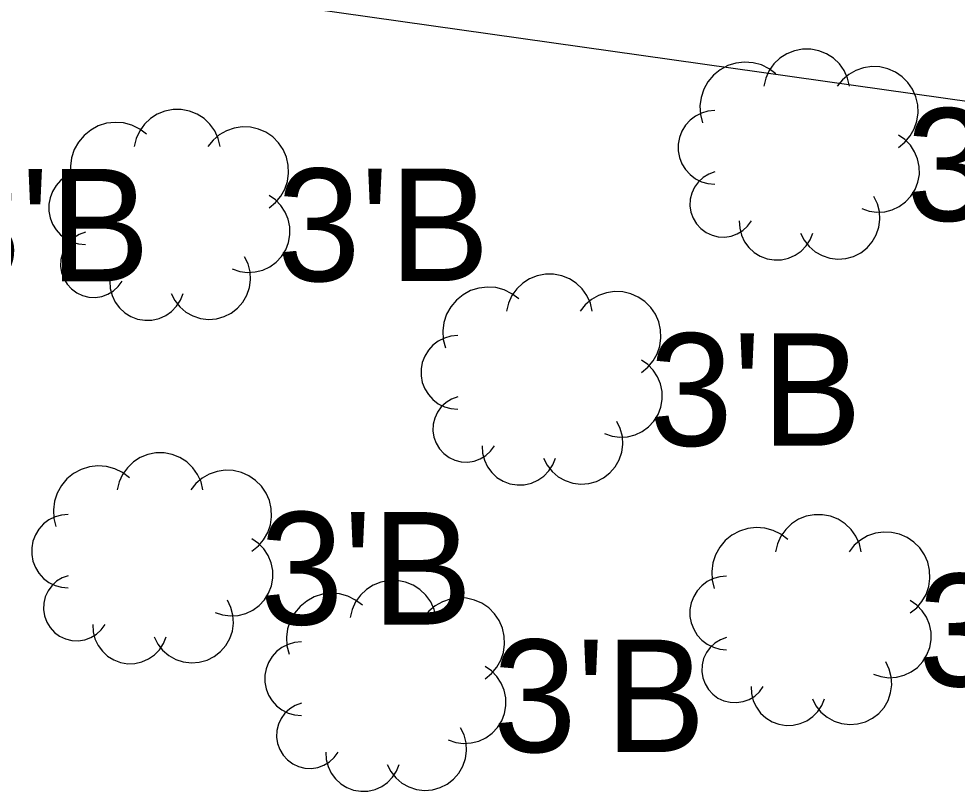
# Model space of a CAD drawing. Extents: x 1363693 to 1365209, y 422201 to 424153.
# Drawn here: x 1363917.01 to 1363930.35, y 423090.28 to 423101.26 of the extents above; entities that cross this region are included whole.
import ezdxf

# ---------------------------------------------------------------- set-up
doc = ezdxf.new("R2010")
doc.units = 0
for name, color, linetype in [('UT_X_Electric', 7, 'Continuous'), ('VG_X_Cells', 7, 'Continuous'), ('VG_X_Text', 7, 'Continuous')]:
    doc.layers.add(name, color=color, linetype=linetype)

msp = doc.modelspace()

# ---------------------------------------------------------------- linework, layer by layer
at = {"layer": 'UT_X_Electric'}
msp.add_lwpolyline([(1363867.968, 423108.916), (1363973.038, 423094.077), (1364006.657, 423093.464)], dxfattribs=at)
at = {"layer": 'VG_X_Cells'}
for points in [[(1363928.821, 423100.299), (1363928.794, 423100.413), (1363928.745, 423100.52), (1363928.677, 423100.615), (1363928.593, 423100.696), (1363928.494, 423100.759), (1363928.385, 423100.803), (1363928.27, 423100.825), (1363928.153, 423100.825), (1363928.038, 423100.803), (1363927.929, 423100.759), (1363927.831, 423100.696), (1363927.746, 423100.615), (1363927.678, 423100.52), (1363927.63, 423100.413), (1363927.602, 423100.299)], [(1363927.776, 423100.473), (1363927.678, 423100.547), (1363927.568, 423100.601), (1363927.45, 423100.633), (1363927.328, 423100.642), (1363927.206, 423100.628), (1363927.09, 423100.591), (1363926.982, 423100.533), (1363926.887, 423100.456), (1363926.808, 423100.362), (1363926.748, 423100.255), (1363926.71, 423100.139), (1363926.694, 423100.018), (1363926.701, 423099.895), (1363926.731, 423099.777)], [(1363929.518, 423099.429), (1363929.609, 423099.502), (1363929.684, 423099.591), (1363929.742, 423099.692), (1363929.78, 423099.803), (1363929.797, 423099.918), (1363929.792, 423100.035), (1363929.766, 423100.149), (1363929.719, 423100.255), (1363929.653, 423100.352), (1363929.57, 423100.434), (1363929.474, 423100.5), (1363929.367, 423100.547), (1363929.253, 423100.573), (1363929.137, 423100.578), (1363929.021, 423100.561), (1363928.911, 423100.523), (1363928.81, 423100.465), (1363928.721, 423100.39), (1363928.647, 423100.299)], [(1363919.869, 423099.442), (1363919.842, 423099.556), (1363919.793, 423099.663), (1363919.725, 423099.758), (1363919.641, 423099.839), (1363919.542, 423099.902), (1363919.433, 423099.946), (1363919.318, 423099.968), (1363919.201, 423099.968), (1363919.086, 423099.946), (1363918.977, 423099.902), (1363918.879, 423099.839), (1363918.794, 423099.758), (1363918.726, 423099.663), (1363918.678, 423099.556), (1363918.65, 423099.442)], [(1363926.906, 423099.951), (1363926.809, 423099.942), (1363926.717, 423099.916), (1363926.63, 423099.873), (1363926.554, 423099.815), (1363926.489, 423099.743), (1363926.438, 423099.661), (1363926.403, 423099.571), (1363926.385, 423099.477), (1363926.385, 423099.38), (1363926.403, 423099.286), (1363926.438, 423099.196), (1363926.489, 423099.114), (1363926.554, 423099.042), (1363926.63, 423098.984), (1363926.717, 423098.941), (1363926.809, 423098.915), (1363926.906, 423098.906)], [(1363918.824, 423099.616), (1363918.726, 423099.69), (1363918.616, 423099.744), (1363918.498, 423099.776), (1363918.376, 423099.785), (1363918.254, 423099.771), (1363918.138, 423099.734), (1363918.03, 423099.676), (1363917.935, 423099.599), (1363917.856, 423099.505), (1363917.796, 423099.398), (1363917.758, 423099.282), (1363917.742, 423099.161), (1363917.749, 423099.038), (1363917.779, 423098.92)], [(1363920.566, 423098.572), (1363920.657, 423098.645), (1363920.732, 423098.734), (1363920.79, 423098.835), (1363920.828, 423098.946), (1363920.845, 423099.061), (1363920.84, 423099.178), (1363920.814, 423099.292), (1363920.767, 423099.398), (1363920.701, 423099.495), (1363920.618, 423099.577), (1363920.522, 423099.643), (1363920.415, 423099.69), (1363920.301, 423099.716), (1363920.185, 423099.721), (1363920.069, 423099.704), (1363919.959, 423099.666), (1363919.858, 423099.608), (1363919.769, 423099.533), (1363919.695, 423099.442)], [(1363928.995, 423098.558), (1363929.101, 423098.523), (1363929.211, 423098.508), (1363929.322, 423098.515), (1363929.43, 423098.542), (1363929.53, 423098.59), (1363929.62, 423098.655), (1363929.696, 423098.737), (1363929.755, 423098.831), (1363929.795, 423098.935), (1363929.815, 423099.044), (1363929.813, 423099.155), (1363929.791, 423099.264), (1363929.748, 423099.367), (1363929.687, 423099.46), (1363929.609, 423099.539), (1363929.518, 423099.603)], [(1363917.954, 423099.094), (1363917.857, 423099.085), (1363917.765, 423099.059), (1363917.678, 423099.016), (1363917.602, 423098.958), (1363917.537, 423098.886), (1363917.486, 423098.804), (1363917.451, 423098.714), (1363917.433, 423098.62), (1363917.433, 423098.523), (1363917.451, 423098.429), (1363917.486, 423098.339), (1363917.537, 423098.257), (1363917.602, 423098.185), (1363917.678, 423098.127), (1363917.765, 423098.084), (1363917.857, 423098.058), (1363917.954, 423098.049)], [(1363926.906, 423099.08), (1363926.819, 423099.048), (1363926.74, 423099.001), (1363926.672, 423098.938), (1363926.618, 423098.864), (1363926.579, 423098.78), (1363926.557, 423098.691), (1363926.553, 423098.598), (1363926.567, 423098.507), (1363926.599, 423098.421), (1363926.647, 423098.342), (1363926.709, 423098.274), (1363926.783, 423098.219), (1363926.867, 423098.18), (1363926.956, 423098.158), (1363927.048, 423098.154), (1363927.14, 423098.168), (1363927.226, 423098.199), (1363927.305, 423098.247), (1363927.373, 423098.309), (1363927.428, 423098.384)], [(1363920.043, 423097.701), (1363920.149, 423097.666), (1363920.259, 423097.651), (1363920.37, 423097.658), (1363920.478, 423097.685), (1363920.578, 423097.733), (1363920.668, 423097.798), (1363920.744, 423097.88), (1363920.803, 423097.974), (1363920.843, 423098.078), (1363920.863, 423098.187), (1363920.861, 423098.298), (1363920.839, 423098.407), (1363920.796, 423098.51), (1363920.735, 423098.603), (1363920.657, 423098.682), (1363920.566, 423098.746)], [(1363928.125, 423098.209), (1363928.177, 423098.108), (1363928.248, 423098.019), (1363928.335, 423097.945), (1363928.434, 423097.89), (1363928.542, 423097.855), (1363928.656, 423097.841), (1363928.769, 423097.85), (1363928.879, 423097.88), (1363928.981, 423097.931), (1363929.071, 423098), (1363929.146, 423098.086), (1363929.203, 423098.185), (1363929.239, 423098.293), (1363929.255, 423098.405), (1363929.248, 423098.519), (1363929.219, 423098.629), (1363929.17, 423098.732)], [(1363927.254, 423098.384), (1363927.26, 423098.281), (1363927.285, 423098.181), (1363927.329, 423098.088), (1363927.39, 423098.006), (1363927.465, 423097.936), (1363927.553, 423097.882), (1363927.649, 423097.846), (1363927.751, 423097.829), (1363927.853, 423097.832), (1363927.954, 423097.855), (1363928.048, 423097.896), (1363928.132, 423097.954), (1363928.204, 423098.028), (1363928.26, 423098.114), (1363928.299, 423098.209)], [(1363917.954, 423098.223), (1363917.867, 423098.191), (1363917.788, 423098.144), (1363917.72, 423098.081), (1363917.666, 423098.007), (1363917.627, 423097.923), (1363917.605, 423097.834), (1363917.601, 423097.741), (1363917.615, 423097.65), (1363917.647, 423097.564), (1363917.695, 423097.485), (1363917.757, 423097.417), (1363917.831, 423097.362), (1363917.915, 423097.323), (1363918.004, 423097.301), (1363918.096, 423097.297), (1363918.188, 423097.311), (1363918.274, 423097.342), (1363918.353, 423097.39), (1363918.421, 423097.452), (1363918.476, 423097.527)], [(1363919.173, 423097.352), (1363919.225, 423097.251), (1363919.296, 423097.162), (1363919.383, 423097.088), (1363919.482, 423097.033), (1363919.59, 423096.998), (1363919.704, 423096.984), (1363919.817, 423096.993), (1363919.927, 423097.023), (1363920.029, 423097.074), (1363920.119, 423097.143), (1363920.194, 423097.229), (1363920.251, 423097.328), (1363920.287, 423097.436), (1363920.303, 423097.548), (1363920.296, 423097.662), (1363920.267, 423097.772), (1363920.218, 423097.875)], [(1363918.302, 423097.527), (1363918.308, 423097.424), (1363918.333, 423097.324), (1363918.377, 423097.231), (1363918.438, 423097.149), (1363918.513, 423097.079), (1363918.601, 423097.025), (1363918.697, 423096.989), (1363918.799, 423096.972), (1363918.901, 423096.975), (1363919.002, 423096.998), (1363919.096, 423097.039), (1363919.18, 423097.097), (1363919.252, 423097.171), (1363919.308, 423097.257), (1363919.347, 423097.352)], [(1363925.164, 423097.101), (1363925.137, 423097.215), (1363925.088, 423097.322), (1363925.02, 423097.417), (1363924.936, 423097.498), (1363924.837, 423097.561), (1363924.728, 423097.605), (1363924.613, 423097.627), (1363924.496, 423097.627), (1363924.381, 423097.605), (1363924.272, 423097.561), (1363924.174, 423097.498), (1363924.089, 423097.417), (1363924.021, 423097.322), (1363923.973, 423097.215), (1363923.945, 423097.101)], [(1363924.119, 423097.275), (1363924.021, 423097.349), (1363923.911, 423097.403), (1363923.793, 423097.435), (1363923.671, 423097.444), (1363923.549, 423097.43), (1363923.433, 423097.393), (1363923.325, 423097.335), (1363923.23, 423097.258), (1363923.151, 423097.164), (1363923.091, 423097.057), (1363923.053, 423096.941), (1363923.037, 423096.82), (1363923.044, 423096.697), (1363923.074, 423096.579)], [(1363925.861, 423096.231), (1363925.952, 423096.304), (1363926.027, 423096.393), (1363926.085, 423096.494), (1363926.123, 423096.605), (1363926.14, 423096.72), (1363926.135, 423096.837), (1363926.109, 423096.951), (1363926.062, 423097.057), (1363925.996, 423097.154), (1363925.913, 423097.236), (1363925.817, 423097.302), (1363925.71, 423097.349), (1363925.596, 423097.375), (1363925.48, 423097.38), (1363925.364, 423097.363), (1363925.254, 423097.325), (1363925.153, 423097.267), (1363925.064, 423097.192), (1363924.99, 423097.101)], [(1363923.249, 423096.753), (1363923.152, 423096.744), (1363923.06, 423096.718), (1363922.973, 423096.675), (1363922.897, 423096.617), (1363922.832, 423096.545), (1363922.781, 423096.463), (1363922.746, 423096.373), (1363922.728, 423096.279), (1363922.728, 423096.182), (1363922.746, 423096.088), (1363922.781, 423095.998), (1363922.832, 423095.916), (1363922.897, 423095.844), (1363922.973, 423095.786), (1363923.06, 423095.743), (1363923.152, 423095.717), (1363923.249, 423095.708)], [(1363925.338, 423095.36), (1363925.444, 423095.325), (1363925.554, 423095.31), (1363925.665, 423095.317), (1363925.773, 423095.344), (1363925.873, 423095.392), (1363925.963, 423095.457), (1363926.039, 423095.539), (1363926.098, 423095.633), (1363926.138, 423095.737), (1363926.158, 423095.846), (1363926.156, 423095.957), (1363926.134, 423096.066), (1363926.091, 423096.169), (1363926.03, 423096.262), (1363925.952, 423096.341), (1363925.861, 423096.405)], [(1363923.249, 423095.882), (1363923.162, 423095.85), (1363923.083, 423095.803), (1363923.015, 423095.74), (1363922.961, 423095.666), (1363922.922, 423095.582), (1363922.9, 423095.493), (1363922.896, 423095.4), (1363922.91, 423095.309), (1363922.942, 423095.223), (1363922.99, 423095.144), (1363923.052, 423095.076), (1363923.126, 423095.021), (1363923.21, 423094.982), (1363923.299, 423094.96), (1363923.391, 423094.956), (1363923.483, 423094.97), (1363923.569, 423095.001), (1363923.648, 423095.049), (1363923.716, 423095.111), (1363923.771, 423095.186)], [(1363924.468, 423095.011), (1363924.52, 423094.91), (1363924.591, 423094.821), (1363924.678, 423094.747), (1363924.777, 423094.692), (1363924.885, 423094.657), (1363924.999, 423094.643), (1363925.112, 423094.652), (1363925.222, 423094.682), (1363925.324, 423094.733), (1363925.414, 423094.802), (1363925.489, 423094.888), (1363925.546, 423094.987), (1363925.582, 423095.095), (1363925.598, 423095.207), (1363925.591, 423095.321), (1363925.562, 423095.431), (1363925.513, 423095.534)], [(1363923.597, 423095.186), (1363923.603, 423095.083), (1363923.628, 423094.983), (1363923.672, 423094.89), (1363923.733, 423094.808), (1363923.808, 423094.738), (1363923.896, 423094.684), (1363923.992, 423094.648), (1363924.094, 423094.631), (1363924.196, 423094.634), (1363924.297, 423094.657), (1363924.391, 423094.698), (1363924.475, 423094.756), (1363924.547, 423094.83), (1363924.603, 423094.916), (1363924.642, 423095.011)], [(1363919.626, 423094.56), (1363919.599, 423094.674), (1363919.55, 423094.781), (1363919.482, 423094.876), (1363919.398, 423094.957), (1363919.299, 423095.02), (1363919.19, 423095.064), (1363919.075, 423095.086), (1363918.958, 423095.086), (1363918.843, 423095.064), (1363918.734, 423095.02), (1363918.636, 423094.957), (1363918.551, 423094.876), (1363918.483, 423094.781), (1363918.435, 423094.674), (1363918.407, 423094.56)], [(1363918.581, 423094.734), (1363918.483, 423094.808), (1363918.373, 423094.862), (1363918.255, 423094.894), (1363918.133, 423094.903), (1363918.011, 423094.889), (1363917.895, 423094.852), (1363917.787, 423094.794), (1363917.692, 423094.717), (1363917.613, 423094.623), (1363917.553, 423094.516), (1363917.515, 423094.4), (1363917.499, 423094.279), (1363917.506, 423094.156), (1363917.536, 423094.038)], [(1363920.323, 423093.69), (1363920.414, 423093.763), (1363920.489, 423093.852), (1363920.547, 423093.953), (1363920.585, 423094.064), (1363920.602, 423094.179), (1363920.597, 423094.296), (1363920.571, 423094.41), (1363920.524, 423094.516), (1363920.458, 423094.613), (1363920.375, 423094.695), (1363920.279, 423094.761), (1363920.172, 423094.808), (1363920.058, 423094.834), (1363919.942, 423094.839), (1363919.826, 423094.822), (1363919.716, 423094.784), (1363919.615, 423094.726), (1363919.526, 423094.651), (1363919.452, 423094.56)], [(1363917.711, 423094.212), (1363917.614, 423094.203), (1363917.522, 423094.177), (1363917.435, 423094.134), (1363917.359, 423094.076), (1363917.294, 423094.004), (1363917.243, 423093.922), (1363917.208, 423093.832), (1363917.19, 423093.738), (1363917.19, 423093.641), (1363917.208, 423093.547), (1363917.243, 423093.457), (1363917.294, 423093.375), (1363917.359, 423093.303), (1363917.435, 423093.245), (1363917.522, 423093.202), (1363917.614, 423093.176), (1363917.711, 423093.167)], [(1363928.989, 423093.682), (1363928.962, 423093.796), (1363928.913, 423093.903), (1363928.845, 423093.998), (1363928.761, 423094.079), (1363928.662, 423094.142), (1363928.553, 423094.186), (1363928.438, 423094.208), (1363928.321, 423094.208), (1363928.206, 423094.186), (1363928.097, 423094.142), (1363927.999, 423094.079), (1363927.914, 423093.998), (1363927.846, 423093.903), (1363927.798, 423093.796), (1363927.77, 423093.682)], [(1363927.944, 423093.856), (1363927.846, 423093.93), (1363927.736, 423093.984), (1363927.618, 423094.016), (1363927.496, 423094.025), (1363927.374, 423094.011), (1363927.258, 423093.974), (1363927.15, 423093.916), (1363927.055, 423093.839), (1363926.976, 423093.745), (1363926.916, 423093.638), (1363926.878, 423093.522), (1363926.862, 423093.401), (1363926.869, 423093.278), (1363926.899, 423093.16)], [(1363929.686, 423092.812), (1363929.777, 423092.885), (1363929.852, 423092.974), (1363929.91, 423093.075), (1363929.948, 423093.186), (1363929.965, 423093.301), (1363929.96, 423093.418), (1363929.934, 423093.532), (1363929.887, 423093.638), (1363929.821, 423093.735), (1363929.738, 423093.817), (1363929.642, 423093.883), (1363929.535, 423093.93), (1363929.421, 423093.956), (1363929.305, 423093.961), (1363929.189, 423093.944), (1363929.079, 423093.906), (1363928.978, 423093.848), (1363928.889, 423093.773), (1363928.815, 423093.682)], [(1363919.8, 423092.819), (1363919.906, 423092.784), (1363920.016, 423092.769), (1363920.127, 423092.776), (1363920.235, 423092.803), (1363920.335, 423092.851), (1363920.425, 423092.916), (1363920.501, 423092.998), (1363920.56, 423093.092), (1363920.6, 423093.196), (1363920.62, 423093.305), (1363920.618, 423093.416), (1363920.596, 423093.525), (1363920.553, 423093.628), (1363920.492, 423093.721), (1363920.414, 423093.8), (1363920.323, 423093.864)], [(1363917.711, 423093.341), (1363917.624, 423093.309), (1363917.545, 423093.262), (1363917.477, 423093.199), (1363917.423, 423093.125), (1363917.384, 423093.041), (1363917.362, 423092.952), (1363917.358, 423092.859), (1363917.372, 423092.768), (1363917.404, 423092.682), (1363917.452, 423092.603), (1363917.514, 423092.535), (1363917.588, 423092.48), (1363917.672, 423092.441), (1363917.761, 423092.419), (1363917.853, 423092.415), (1363917.945, 423092.429), (1363918.031, 423092.46), (1363918.11, 423092.508), (1363918.178, 423092.57), (1363918.233, 423092.645)], [(1363922.941, 423092.747), (1363922.914, 423092.861), (1363922.865, 423092.968), (1363922.797, 423093.063), (1363922.713, 423093.144), (1363922.614, 423093.207), (1363922.505, 423093.251), (1363922.39, 423093.273), (1363922.273, 423093.273), (1363922.158, 423093.251), (1363922.049, 423093.207), (1363921.951, 423093.144), (1363921.866, 423093.063), (1363921.798, 423092.968), (1363921.75, 423092.861), (1363921.722, 423092.747)], [(1363927.074, 423093.334), (1363926.977, 423093.325), (1363926.885, 423093.299), (1363926.798, 423093.256), (1363926.722, 423093.198), (1363926.657, 423093.126), (1363926.606, 423093.044), (1363926.571, 423092.954), (1363926.553, 423092.86), (1363926.553, 423092.763), (1363926.571, 423092.669), (1363926.606, 423092.579), (1363926.657, 423092.497), (1363926.722, 423092.425), (1363926.798, 423092.367), (1363926.885, 423092.324), (1363926.977, 423092.298), (1363927.074, 423092.289)], [(1363918.93, 423092.47), (1363918.982, 423092.369), (1363919.053, 423092.28), (1363919.14, 423092.206), (1363919.239, 423092.151), (1363919.347, 423092.116), (1363919.461, 423092.102), (1363919.574, 423092.111), (1363919.684, 423092.141), (1363919.786, 423092.192), (1363919.876, 423092.261), (1363919.951, 423092.347), (1363920.008, 423092.446), (1363920.044, 423092.554), (1363920.06, 423092.666), (1363920.053, 423092.78), (1363920.024, 423092.89), (1363919.975, 423092.993)], [(1363921.896, 423092.921), (1363921.798, 423092.995), (1363921.688, 423093.049), (1363921.57, 423093.081), (1363921.448, 423093.09), (1363921.326, 423093.076), (1363921.21, 423093.039), (1363921.102, 423092.981), (1363921.007, 423092.904), (1363920.928, 423092.81), (1363920.868, 423092.703), (1363920.83, 423092.587), (1363920.814, 423092.466), (1363920.821, 423092.343), (1363920.851, 423092.225)], [(1363923.638, 423091.877), (1363923.729, 423091.95), (1363923.804, 423092.039), (1363923.862, 423092.14), (1363923.9, 423092.251), (1363923.917, 423092.366), (1363923.912, 423092.483), (1363923.886, 423092.597), (1363923.839, 423092.703), (1363923.773, 423092.8), (1363923.69, 423092.882), (1363923.594, 423092.948), (1363923.487, 423092.995), (1363923.373, 423093.021), (1363923.257, 423093.026), (1363923.141, 423093.009), (1363923.031, 423092.971), (1363922.93, 423092.913), (1363922.841, 423092.838), (1363922.767, 423092.747)], [(1363929.163, 423091.941), (1363929.269, 423091.906), (1363929.379, 423091.891), (1363929.49, 423091.898), (1363929.598, 423091.925), (1363929.698, 423091.973), (1363929.788, 423092.038), (1363929.864, 423092.12), (1363929.923, 423092.214), (1363929.963, 423092.318), (1363929.983, 423092.427), (1363929.981, 423092.538), (1363929.959, 423092.647), (1363929.916, 423092.75), (1363929.855, 423092.843), (1363929.777, 423092.922), (1363929.686, 423092.986)], [(1363918.059, 423092.645), (1363918.065, 423092.542), (1363918.09, 423092.442), (1363918.134, 423092.349), (1363918.195, 423092.267), (1363918.27, 423092.197), (1363918.358, 423092.143), (1363918.454, 423092.107), (1363918.556, 423092.09), (1363918.658, 423092.093), (1363918.759, 423092.116), (1363918.853, 423092.157), (1363918.937, 423092.215), (1363919.009, 423092.289), (1363919.065, 423092.375), (1363919.104, 423092.47)], [(1363927.074, 423092.463), (1363926.987, 423092.431), (1363926.908, 423092.384), (1363926.84, 423092.321), (1363926.786, 423092.247), (1363926.747, 423092.163), (1363926.725, 423092.074), (1363926.721, 423091.981), (1363926.735, 423091.89), (1363926.767, 423091.804), (1363926.815, 423091.725), (1363926.877, 423091.657), (1363926.951, 423091.602), (1363927.035, 423091.563), (1363927.124, 423091.541), (1363927.216, 423091.537), (1363927.308, 423091.551), (1363927.394, 423091.582), (1363927.473, 423091.63), (1363927.541, 423091.692), (1363927.596, 423091.767)], [(1363921.026, 423092.399), (1363920.929, 423092.39), (1363920.837, 423092.364), (1363920.75, 423092.321), (1363920.674, 423092.263), (1363920.609, 423092.191), (1363920.558, 423092.109), (1363920.523, 423092.019), (1363920.505, 423091.925), (1363920.505, 423091.828), (1363920.523, 423091.734), (1363920.558, 423091.644), (1363920.609, 423091.562), (1363920.674, 423091.49), (1363920.75, 423091.432), (1363920.837, 423091.389), (1363920.929, 423091.363), (1363921.026, 423091.354)], [(1363923.115, 423091.006), (1363923.221, 423090.971), (1363923.331, 423090.956), (1363923.442, 423090.963), (1363923.55, 423090.99), (1363923.65, 423091.038), (1363923.74, 423091.103), (1363923.816, 423091.185), (1363923.875, 423091.279), (1363923.915, 423091.383), (1363923.935, 423091.492), (1363923.933, 423091.603), (1363923.911, 423091.712), (1363923.868, 423091.815), (1363923.807, 423091.908), (1363923.729, 423091.987), (1363923.638, 423092.051)], [(1363928.293, 423091.592), (1363928.345, 423091.491), (1363928.416, 423091.402), (1363928.503, 423091.328), (1363928.602, 423091.273), (1363928.71, 423091.238), (1363928.824, 423091.224), (1363928.937, 423091.233), (1363929.047, 423091.263), (1363929.149, 423091.314), (1363929.239, 423091.383), (1363929.314, 423091.469), (1363929.371, 423091.568), (1363929.407, 423091.676), (1363929.423, 423091.788), (1363929.416, 423091.902), (1363929.387, 423092.012), (1363929.338, 423092.115)], [(1363927.422, 423091.767), (1363927.428, 423091.664), (1363927.453, 423091.564), (1363927.497, 423091.471), (1363927.558, 423091.389), (1363927.633, 423091.319), (1363927.721, 423091.265), (1363927.817, 423091.229), (1363927.919, 423091.212), (1363928.021, 423091.215), (1363928.122, 423091.238), (1363928.216, 423091.279), (1363928.3, 423091.337), (1363928.372, 423091.411), (1363928.428, 423091.497), (1363928.467, 423091.592)], [(1363921.026, 423091.528), (1363920.939, 423091.496), (1363920.86, 423091.449), (1363920.792, 423091.386), (1363920.738, 423091.312), (1363920.699, 423091.228), (1363920.677, 423091.139), (1363920.673, 423091.046), (1363920.687, 423090.955), (1363920.719, 423090.869), (1363920.767, 423090.79), (1363920.829, 423090.722), (1363920.903, 423090.667), (1363920.987, 423090.628), (1363921.076, 423090.606), (1363921.168, 423090.602), (1363921.26, 423090.616), (1363921.346, 423090.647), (1363921.425, 423090.695), (1363921.493, 423090.757), (1363921.548, 423090.832)], [(1363922.245, 423090.657), (1363922.297, 423090.556), (1363922.368, 423090.467), (1363922.455, 423090.393), (1363922.554, 423090.338), (1363922.662, 423090.303), (1363922.776, 423090.289), (1363922.889, 423090.298), (1363922.999, 423090.328), (1363923.101, 423090.379), (1363923.191, 423090.448), (1363923.266, 423090.534), (1363923.323, 423090.633), (1363923.359, 423090.741), (1363923.375, 423090.853), (1363923.368, 423090.967), (1363923.339, 423091.077), (1363923.29, 423091.18)], [(1363921.374, 423090.832), (1363921.38, 423090.729), (1363921.405, 423090.629), (1363921.449, 423090.536), (1363921.51, 423090.454), (1363921.585, 423090.384), (1363921.673, 423090.33), (1363921.769, 423090.294), (1363921.871, 423090.277), (1363921.973, 423090.28), (1363922.074, 423090.303), (1363922.168, 423090.344), (1363922.252, 423090.402), (1363922.324, 423090.476), (1363922.38, 423090.562), (1363922.419, 423090.657)]]:
    msp.add_lwpolyline(points, dxfattribs=at)

# ---------------------------------------------------------------- texts
at = {"layer": 'VG_X_Text'}
for p in [(1363929.629, 423098.385), (1363915.846, 423097.524), (1363920.677, 423097.528), (1363925.972, 423095.187), (1363920.434, 423092.646), (1363929.797, 423091.768), (1363923.749, 423090.833)]:
    msp.add_text("3'B", height=1.6, dxfattribs=at).set_placement(p)

doc.saveas('drawing.dxf')
